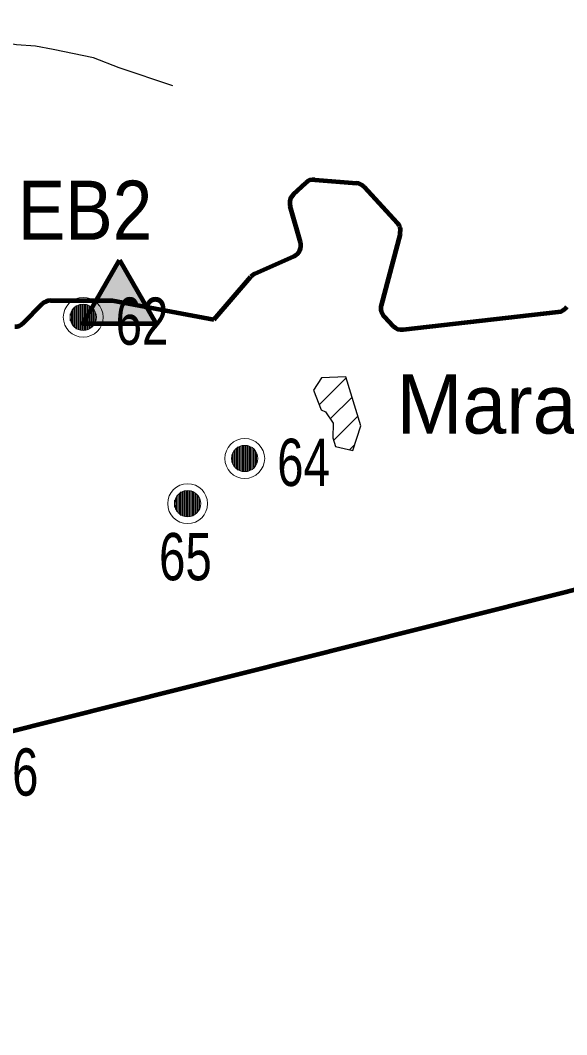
# Model space of a CAD drawing. Extents: x 553962 to 842807, y 8883888 to 9032388.
# Drawn here: x 678721 to 683342, y 8973778 to 8982361 of the extents above; entities that cross this region are included whole.
import ezdxf
from ezdxf.enums import TextEntityAlignment as Align

# ---------------------------------------------------------------- set-up
doc = ezdxf.new("R2010")
doc.units = 0
doc.header["$LTSCALE"] = 160
for name, color, linetype, lineweight in [('21', 7, 'Continuous', 25), ('27', 7, 'Continuous', 90), ('28', 7, 'Continuous', 13), ('33', 7, 'Continuous', 13), ('7', 7, 'Continuous', 90)]:
    doc.layers.add(name, color=color, linetype=linetype, lineweight=lineweight)
doc.layers.add('29', color=7, linetype='Continuous')

msp = doc.modelspace()

# ---------------------------------------------------------------- hatches: boundary and pattern name
at = {"layer": '7'}
msp.add_hatch(color=256, dxfattribs=at).paths.add_polyline_path([(679559.8, 8980332), (679870.6, 8979793.7), (679249.1, 8979793.7)])

# ---------------------------------------------------------------- linework, layer by layer
at = {"layer": '21'}
msp.add_lwpolyline([(680010.4, 8981805.1), (679556.9, 8981958.7), (679341.3, 8982043.7), (678998.1, 8982113.1), (678848.6, 8982142.2), (678687.8, 8982154.6), (678460.7, 8982189.8), (678306.2, 8982274.3), (678129.2, 8982336.8), (677913.1, 8982360.9), (677718.9, 8982351.5), (677574.5, 8982330.5), (677368.6, 8982254.7), (677162.1, 8982101.2), (677077.8, 8981974.5), (676949.4, 8981881.3), (676716.3, 8981866.7), (676299.8, 8981798.2), (676248, 8981776.3), (676201.9, 8981745.3), (676173.4, 8981709.8)], dxfattribs=at)
at = {"layer": '27'}
msp.add_lwpolyline([(658746.8, 8975176), (664691.5, 8973777.5), (669474.2, 8974039.3), (694202.6, 8980257.8)], dxfattribs=at)
at = {"layer": '28'}
for p, q in [((681248.6, 8979106.3), (681477.3, 8979334.9)), ((681342.6, 8978988.1), (681527, 8979172.5)), ((681370.8, 8978804.2), (681576.8, 8979010.1)), ((681505.6, 8978726.9), (681550.5, 8978771.7))]:
    msp.add_line(p, q, dxfattribs=at)
at = {"layer": '28', "lineweight": 25}
msp.add_lwpolyline([(681533.6, 8978720.1), (681601.7, 8978928.6), (681474.4, 8979344.4), (681268.6, 8979336), (681201.4, 8979231.2), (681264.6, 8979064.1), (681303.5, 8979046.7), (681367.3, 8978951), (681362.8, 8978827), (681387.7, 8978755.4)], close=True, dxfattribs=at)
at = {"layer": '33'}
for p, q in [((679223, 8979958), (679223, 8979738)), ((679233, 8979958), (679233, 8979738)), ((679243, 8979958), (679243, 8979738)), ((679253, 8979958), (679253, 8979738)), ((679263, 8979958), (679263, 8979738)), ((679273, 8979958), (679273, 8979738)), ((679283, 8979958), (679283, 8979738)), ((679143, 8979878), (679143, 8979818)), ((679153, 8979898), (679153, 8979798)), ((679163, 8979918), (679163, 8979778)), ((679173, 8979928), (679173, 8979768)), ((679183, 8979938), (679183, 8979758)), ((679193, 8979948), (679193, 8979748)), ((679203, 8979948), (679203, 8979748)), ((679213, 8979948), (679213, 8979748)), ((679293, 8979948), (679293, 8979748)), ((679303, 8979948), (679303, 8979748)), ((679313, 8979938), (679313, 8979758)), ((679323, 8979928), (679323, 8979768)), ((679333, 8979918), (679333, 8979778)), ((679343, 8979908), (679343, 8979788)), ((679353, 8979888), (679353, 8979808)), ((680559, 8978753), (680559, 8978553)), ((680569, 8978753), (680569, 8978553)), ((680579, 8978753), (680579, 8978553)), ((680589, 8978763), (680589, 8978543)), ((680599, 8978763), (680599, 8978543)), ((680609, 8978763), (680609, 8978543)), ((680619, 8978763), (680619, 8978543)), ((680629, 8978763), (680629, 8978543)), ((680639, 8978763), (680639, 8978543)), ((680649, 8978763), (680649, 8978543)), ((680659, 8978753), (680659, 8978553)), ((680669, 8978753), (680669, 8978553)), ((680509, 8978683), (680509, 8978623)), ((680519, 8978703), (680519, 8978603)), ((680529, 8978723), (680529, 8978583)), ((680539, 8978733), (680539, 8978573)), ((680549, 8978743), (680549, 8978563)), ((680679, 8978743), (680679, 8978563)), ((680689, 8978733), (680689, 8978573)), ((680699, 8978723), (680699, 8978583)), ((680709, 8978713), (680709, 8978593)), ((680719, 8978693), (680719, 8978613)), ((680046, 8978341), (680046, 8978201)), ((680056, 8978351), (680056, 8978191)), ((680066, 8978361), (680066, 8978181)), ((680076, 8978371), (680076, 8978171)), ((680086, 8978371), (680086, 8978171)), ((680096, 8978371), (680096, 8978171)), ((680106, 8978381), (680106, 8978161)), ((680116, 8978381), (680116, 8978161)), ((680126, 8978381), (680126, 8978161)), ((680136, 8978381), (680136, 8978161)), ((680146, 8978381), (680146, 8978161)), ((680156, 8978381), (680156, 8978161)), ((680166, 8978381), (680166, 8978161)), ((680176, 8978371), (680176, 8978171)), ((680186, 8978371), (680186, 8978171)), ((680196, 8978361), (680196, 8978181)), ((680206, 8978351), (680206, 8978191)), ((680216, 8978341), (680216, 8978201)), ((680226, 8978331), (680226, 8978211)), ((680026, 8978301), (680026, 8978241)), ((680036, 8978321), (680036, 8978221)), ((680236, 8978311), (680236, 8978231))]:
    msp.add_line(p, q, dxfattribs=at)
for centre, radius in [((679253, 8979848), 168.7), ((679253, 8979848), 111), ((680619, 8978653), 168.7), ((680619, 8978653), 111), ((680136, 8978271), 168.7), ((680136, 8978271), 111)]:
    msp.add_circle(centre, radius, dxfattribs=at)
at = {"layer": '7'}
for p, q in [((681031.3, 8980889.3), (681135.3, 8980985.8)), ((681211.8, 8981012.2), (681563.3, 8980982.3)), ((681628.1, 8980950.8), (681909.1, 8980648.2)), ((681091.1, 8980483.4), (681003.2, 8980788.3)), ((681932.5, 8980554.8), (681773.8, 8979948.7)), ((680702.4, 8980215.1), (681035.8, 8980364.5)), ((680358.5, 8979829.6), (680667.5, 8980189.1)), ((678745.1, 8979798.4), (678905.8, 8979960.6)), ((678976.8, 8979990.2), (679500.8, 8979990.2)), ((679500.8, 8979990.2), (680358.5, 8979829.6)), ((681958.9, 8979743.4), (683270.4, 8979893.1)), ((681798.2, 8979854.2), (681875.3, 8979773.6))]:
    msp.add_line(p, q, dxfattribs=at)
msp.add_lwpolyline([(679559.8, 8980332), (679870.6, 8979793.7), (679249.1, 8979793.7)], close=True, dxfattribs=at)
for centre, start, end in [((681203.3, 8980912.5), 85.14778, 132.86111), ((681554.8, 8980882.7), 42.88041, 85.14778), ((681099.3, 8980816), 132.86111, 196.07134), ((681835.8, 8980580.1), 345.32582, 42.88041), ((680995, 8980455.8), 294.13159, 16.07134), ((680743.3, 8980123.9), 114.13159, 139.31382), ((678976.8, 8979890.2), 90, 135.24943), ((681870.5, 8979923.3), 165.32582, 223.70762), ((683259, 8979992.4), 276.51151, 326.17278), ((678674.1, 8979868.8), 269.65064, 315.24942), ((681947.6, 8979842.7), 223.70762, 276.51151)]:
    msp.add_arc(centre, 100, start, end, dxfattribs=at)

# ---------------------------------------------------------------- texts
at = {"layer": '29'}
msp.add_text('Maravilha', height=500, dxfattribs=at).set_placement((681902.6, 8978864.1))
at = {"layer": '33', "width": 0.75}
for s, p in [('62', (679527.2, 8979615.1)), ('64', (680893.2, 8978420.1)), ('65', (679894.2, 8977622.5)), ('66', (678428.2, 8975800.1))]:
    msp.add_text(s, height=400, dxfattribs=at).set_placement(p)
at = {"layer": '7', "width": 0.9}
msp.add_text('EB2', height=500, dxfattribs=at).set_placement((679268.5, 8980503.8), align=Align.CENTER)

doc.saveas('drawing.dxf')
